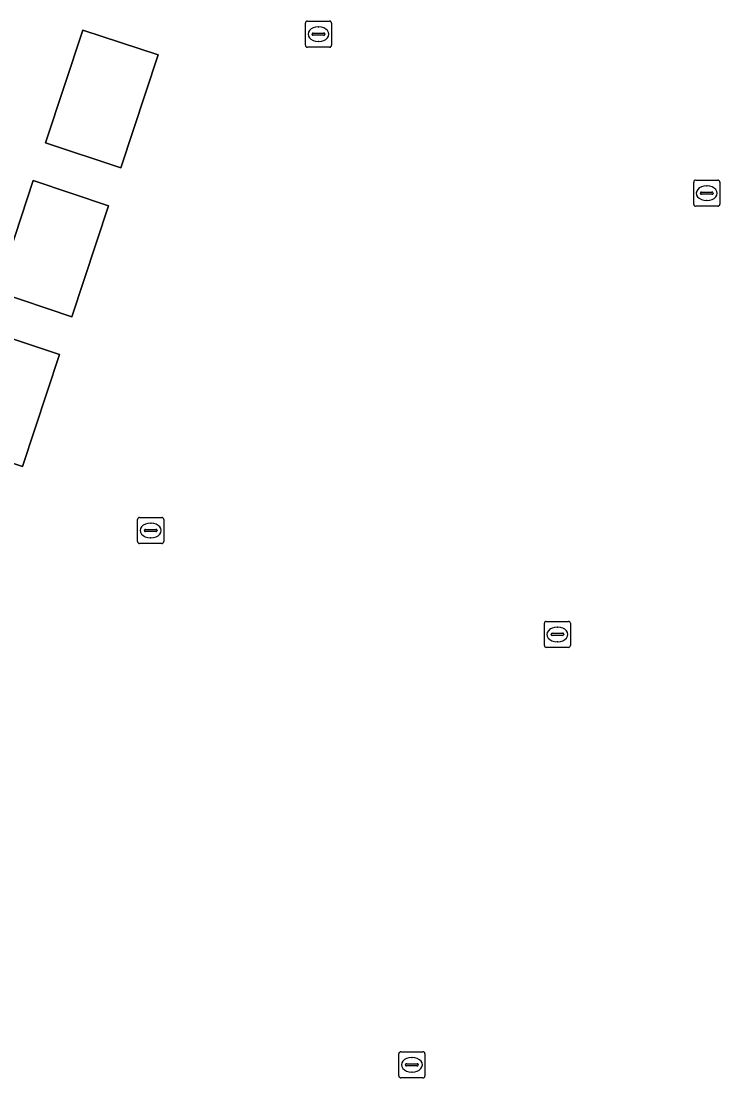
# Model space of a CAD drawing. Extents: x 163147 to 163550, y 380933 to 381639.
# Drawn here: x 163262.33 to 163289.11, y 381516.94 to 381557.47 of the extents above; entities that cross this region are included whole.
import ezdxf

# ---------------------------------------------------------------- set-up
doc = ezdxf.new("R2010")
doc.units = 0
for name, color, linetype in [('IMGEO_Erf', 7, 'Continuous'), ('IMGEO_Kolk', 7, 'Continuous'), ('IMGEO_Pand', 7, 'Continuous')]:
    doc.layers.add(name, color=color, linetype=linetype)

msp = doc.modelspace()

# ---------------------------------------------------------------- linework, layer by layer
at = {"layer": 'IMGEO_Erf'}
for points in [[(163266.157, 381551.838), (163263.27, 381552.803), (163264.696, 381557.128), (163267.587, 381556.175)], [(163264.275, 381546.128), (163261.389, 381547.094), (163262.793, 381551.356), (163265.68, 381550.391)], [(163262.383, 381540.388), (163259.499, 381541.361), (163260.912, 381545.647), (163263.798, 381544.681)]]:
    msp.add_lwpolyline(points, close=True, dxfattribs=at)
at = {"layer": 'IMGEO_Kolk'}
for p, q in [((163273.225, 381556.542), (163273.225, 381557.394)), ((163273.3, 381557.468), (163274.152, 381557.468)), ((163273.713, 381557.248), (163273.738, 381557.248)), ((163274.226, 381557.394), (163274.226, 381556.542)), ((163273.484, 381556.962), (163273.484, 381556.974)), ((163273.922, 381556.925), (163273.524, 381556.925)), ((163273.527, 381557.011), (163273.925, 381557.011)), ((163273.968, 381556.974), (163273.968, 381556.962)), ((163274.152, 381556.468), (163273.3, 381556.468)), ((163273.736, 381556.688), (163273.711, 381556.688)), ((163288.104, 381550.444), (163288.104, 381551.296)), ((163288.179, 381551.37), (163289.031, 381551.37)), ((163288.592, 381551.15), (163288.617, 381551.15)), ((163289.105, 381551.296), (163289.105, 381550.444)), ((163288.363, 381550.864), (163288.363, 381550.876)), ((163288.801, 381550.827), (163288.403, 381550.827)), ((163288.406, 381550.913), (163288.804, 381550.913)), ((163288.847, 381550.876), (163288.847, 381550.864)), ((163289.031, 381550.37), (163288.179, 381550.37)), ((163288.615, 381550.59), (163288.59, 381550.59)), ((163266.797, 381537.508), (163266.797, 381538.36)), ((163266.872, 381538.434), (163267.724, 381538.434)), ((163267.285, 381538.214), (163267.31, 381538.214)), ((163267.798, 381538.36), (163267.798, 381537.508)), ((163267.056, 381537.928), (163267.056, 381537.94)), ((163267.494, 381537.891), (163267.096, 381537.891)), ((163267.099, 381537.977), (163267.497, 381537.977)), ((163267.54, 381537.94), (163267.54, 381537.928)), ((163267.724, 381537.434), (163266.872, 381537.434)), ((163267.308, 381537.654), (163267.283, 381537.654)), ((163282.456, 381534.448), (163283.308, 381534.448)), ((163282.381, 381533.522), (163282.381, 381534.374)), ((163282.869, 381534.228), (163282.894, 381534.228)), ((163283.382, 381534.374), (163283.382, 381533.522)), ((163282.64, 381533.942), (163282.64, 381533.954)), ((163283.078, 381533.905), (163282.68, 381533.905)), ((163282.683, 381533.991), (163283.081, 381533.991)), ((163282.892, 381533.668), (163282.867, 381533.668)), ((163283.124, 381533.954), (163283.124, 381533.942)), ((163283.308, 381533.448), (163282.456, 381533.448)), ((163276.804, 381517.015), (163276.804, 381517.867)), ((163276.879, 381517.941), (163277.731, 381517.941)), ((163277.805, 381517.867), (163277.805, 381517.015)), ((163277.063, 381517.435), (163277.063, 381517.447)), ((163277.106, 381517.484), (163277.504, 381517.484)), ((163277.292, 381517.721), (163277.317, 381517.721)), ((163277.547, 381517.447), (163277.547, 381517.435)), ((163277.501, 381517.398), (163277.103, 381517.398)), ((163277.315, 381517.161), (163277.29, 381517.161)), ((163277.731, 381516.941), (163276.879, 381516.941))]:
    msp.add_line(p, q, dxfattribs=at)
for points in [[(163273.225, 381556.542), (163273.225, 381557.394)], [(163273.3, 381557.468), (163274.152, 381557.468)], [(163274.226, 381557.394), (163274.226, 381556.542)], [(163274.152, 381556.468), (163273.3, 381556.468)], [(163288.104, 381550.444), (163288.104, 381551.296)], [(163288.179, 381551.37), (163289.031, 381551.37)], [(163289.105, 381551.296), (163289.105, 381550.444)], [(163289.031, 381550.37), (163288.179, 381550.37)], [(163266.797, 381537.508), (163266.797, 381538.36)], [(163266.872, 381538.434), (163267.724, 381538.434)], [(163267.798, 381538.36), (163267.798, 381537.508)], [(163267.724, 381537.434), (163266.872, 381537.434)], [(163282.456, 381534.448), (163283.308, 381534.448)], [(163282.381, 381533.522), (163282.381, 381534.374)], [(163283.382, 381534.374), (163283.382, 381533.522)], [(163283.308, 381533.448), (163282.456, 381533.448)], [(163276.804, 381517.015), (163276.804, 381517.867)], [(163276.879, 381517.941), (163277.731, 381517.941)], [(163277.805, 381517.867), (163277.805, 381517.015)], [(163277.731, 381516.941), (163276.879, 381516.941)]]:
    msp.add_lwpolyline(points, dxfattribs=at)
for centre, radius, start, end in [((163273.302, 381557.392), 0.0765, 91.552, 178.448), ((163273.302, 381557.392), 0.0765, 91.552, 178.448), ((163274.15, 381557.392), 0.0765, 1.552, 88.448), ((163274.15, 381557.392), 0.0765, 1.552, 88.448), ((163273.524, 381556.971), 0.0403, 85.8775, 175.7526), ((163273.521, 381556.961), 0.0366, 178.938, 274.7102), ((163273.925, 381556.968), 0.043, 264.8664, 352.4533), ((163273.929, 381556.973), 0.0386, 1.7309, 96.639), ((163273.302, 381556.544), 0.0765, 181.552, 268.448), ((163273.302, 381556.544), 0.0765, 181.552, 268.448), ((163274.15, 381556.544), 0.0765, 271.552, 358.448), ((163274.15, 381556.544), 0.0765, 271.552, 358.448), ((163288.181, 381551.294), 0.0765, 91.552, 178.448), ((163288.181, 381551.294), 0.0765, 91.552, 178.448), ((163289.029, 381551.294), 0.0765, 1.552, 88.448), ((163289.029, 381551.294), 0.0765, 1.552, 88.448), ((163288.403, 381550.873), 0.0403, 85.8775, 175.7526), ((163288.4, 381550.863), 0.0366, 178.938, 274.7102), ((163288.804, 381550.87), 0.043, 264.8664, 352.4533), ((163288.808, 381550.875), 0.0386, 1.7309, 96.639), ((163288.181, 381550.446), 0.0765, 181.552, 268.448), ((163288.181, 381550.446), 0.0765, 181.552, 268.448), ((163289.029, 381550.446), 0.0765, 271.552, 358.448), ((163289.029, 381550.446), 0.0765, 271.552, 358.448), ((163266.874, 381538.358), 0.0765, 91.552, 178.448), ((163266.874, 381538.358), 0.0765, 91.552, 178.448), ((163267.722, 381538.358), 0.0765, 1.552, 88.448), ((163267.722, 381538.358), 0.0765, 1.552, 88.448), ((163267.096, 381537.937), 0.0403, 85.8775, 175.7526), ((163267.093, 381537.927), 0.0366, 178.938, 274.7102), ((163267.497, 381537.934), 0.043, 264.8664, 352.4533), ((163267.501, 381537.939), 0.0386, 1.7309, 96.639), ((163266.874, 381537.51), 0.0765, 181.552, 268.448), ((163266.874, 381537.51), 0.0765, 181.552, 268.448), ((163267.722, 381537.51), 0.0765, 271.552, 358.448), ((163267.722, 381537.51), 0.0765, 271.552, 358.448), ((163282.458, 381534.372), 0.0765, 91.552, 178.448), ((163282.458, 381534.372), 0.0765, 91.552, 178.448), ((163283.306, 381534.372), 0.0765, 1.552, 88.448), ((163283.306, 381534.372), 0.0765, 1.552, 88.448), ((163282.68, 381533.951), 0.0403, 85.8775, 175.7526), ((163282.677, 381533.941), 0.0366, 178.938, 274.7102), ((163283.081, 381533.948), 0.043, 264.8664, 352.4533), ((163283.085, 381533.953), 0.0386, 1.7309, 96.639), ((163282.458, 381533.524), 0.0765, 181.552, 268.448), ((163282.458, 381533.524), 0.0765, 181.552, 268.448), ((163283.306, 381533.524), 0.0765, 271.552, 358.448), ((163283.306, 381533.524), 0.0765, 271.552, 358.448), ((163276.881, 381517.865), 0.0765, 91.552, 178.448), ((163276.881, 381517.865), 0.0765, 91.552, 178.448), ((163277.729, 381517.865), 0.0765, 1.552, 88.448), ((163277.729, 381517.865), 0.0765, 1.552, 88.448), ((163277.103, 381517.444), 0.0403, 85.8775, 175.7526), ((163277.1, 381517.434), 0.0366, 178.938, 274.7102), ((163277.504, 381517.441), 0.043, 264.8664, 352.4533), ((163277.508, 381517.446), 0.0386, 1.7309, 96.639), ((163276.881, 381517.017), 0.0765, 181.552, 268.448), ((163276.881, 381517.017), 0.0765, 181.552, 268.448), ((163277.729, 381517.017), 0.0765, 271.552, 358.448), ((163277.729, 381517.017), 0.0765, 271.552, 358.448)]:
    msp.add_arc(centre, radius, start, end, dxfattribs=at)
for centre, major_axis, ratio, start_param, end_param in [((163273.712, 381556.968), (-0.387, 0.002), 0.722429, 4.712389, 7.853982), ((163273.737, 381556.968), (-0.39, 0.002), 0.717154, 1.570796, 4.712389), ((163288.591, 381550.87), (-0.387, 0.002), 0.722429, 4.712389, 7.853982), ((163288.616, 381550.87), (-0.39, 0.002), 0.717154, 1.570796, 4.712389), ((163267.284, 381537.934), (-0.387, 0.002), 0.722429, 4.712389, 7.853982), ((163267.309, 381537.934), (-0.39, 0.002), 0.717154, 1.570796, 4.712389), ((163282.868, 381533.948), (-0.387, 0.002), 0.722429, 4.712389, 7.853982), ((163282.893, 381533.948), (-0.39, 0.002), 0.717154, 1.570796, 4.712389), ((163277.291, 381517.441), (-0.387, 0.002), 0.722429, 4.712389, 7.853982), ((163277.316, 381517.441), (-0.39, 0.002), 0.717154, 1.570796, 4.712389)]:
    msp.add_ellipse(centre, major_axis=major_axis, ratio=ratio, start_param=start_param, end_param=end_param, dxfattribs=at)
at = {"layer": 'IMGEO_Pand'}
for points in [[(163263.27, 381552.803), (163266.157, 381551.838), (163267.587, 381556.175), (163264.696, 381557.128)], [(163261.389, 381547.094), (163264.275, 381546.128), (163265.68, 381550.391), (163262.793, 381551.356)], [(163259.499, 381541.361), (163262.383, 381540.388), (163263.798, 381544.681), (163260.912, 381545.647)]]:
    msp.add_lwpolyline(points, close=True, dxfattribs=at)

doc.saveas('drawing.dxf')
